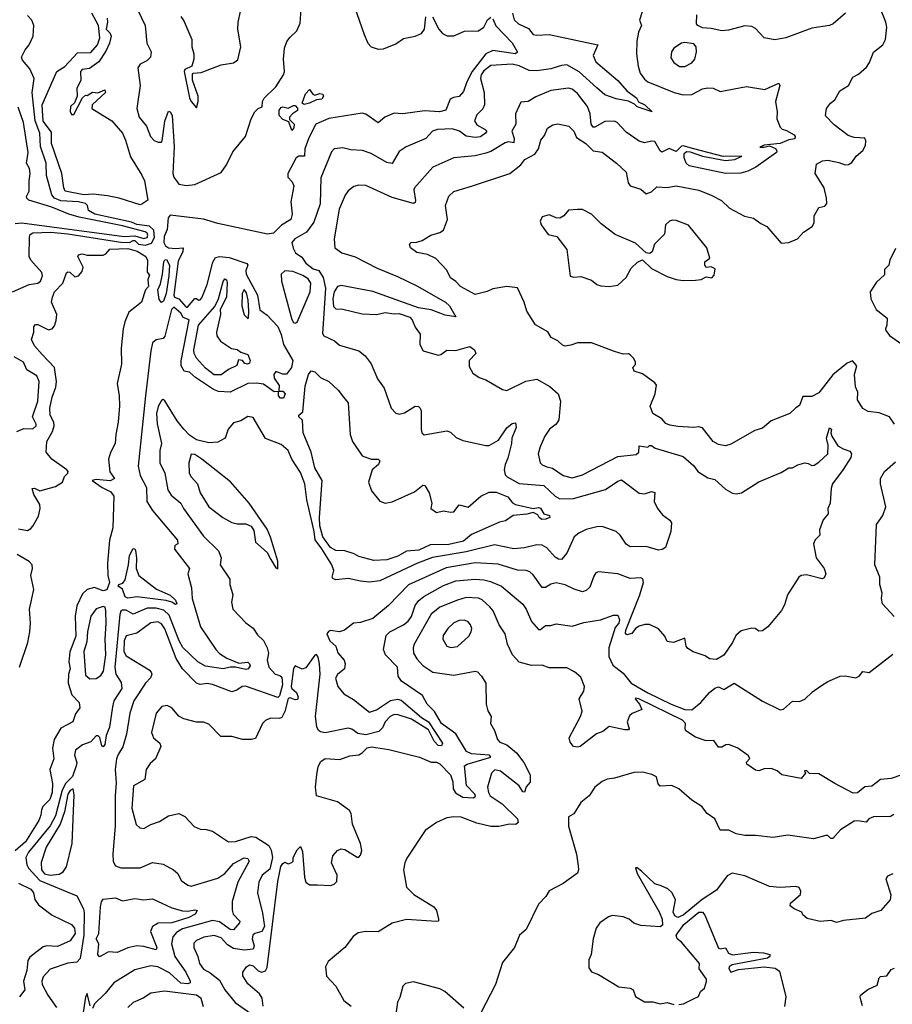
# Model space of a CAD drawing. Extents: x 1245432 to 1420865, y 606325 to 671314.
# Tile 343 of 382: x 1400801 to 1405752, y 620813 to 626398. Entities that reach past the tile are written whole.
import ezdxf

# ---------------------------------------------------------------- set-up
doc = ezdxf.new("R2010")
doc.units = 0

msp = doc.modelspace()

# ---------------------------------------------------------------- linework, layer by layer
at = {"layer": '0CON20XD'}
for points in [[(1402673.3, 626555), (1402755.5, 626315), (1402776.9, 626265), (1402796, 626245), (1402835, 626230.4), (1402865, 626233.8), (1402935, 626260.9), (1402978.2, 626291.8), (1403044.6, 626305.4), (1403080.2, 626319.8), (1403097.1, 626345), (1403105.3, 626415)], [(1401471.4, 626451.4), (1401512.8, 626365), (1401522.3, 626265), (1401546.9, 626215), (1401543.3, 626185), (1401522, 626165), (1401485, 626145.6), (1401472.5, 626125), (1401484.4, 626025), (1401465.8, 625895), (1401480, 625845), (1401521.1, 625795), (1401544.3, 625735), (1401565, 625712.9), (1401587.1, 625702.9), (1401605, 625704), (1401609.4, 625710.6), (1401625, 625822.5), (1401645, 625880), (1401655.9, 625875.9), (1401665.8, 625855), (1401676.9, 625676.9), (1401670.5, 625525), (1401675.8, 625505), (1401705, 625466), (1401747.3, 625457.3), (1401795, 625463.1), (1401945, 625530.6), (1401975.4, 625575), (1402010.7, 625649.3), (1402081.7, 625735), (1402114.8, 625835), (1402135, 625875.6), (1402155, 625894.2), (1402176.6, 625903.4), (1402179.2, 625935), (1402187.5, 625952.5), (1402255, 626017.5), (1402298.2, 626085), (1402303.1, 626105), (1402298.2, 626175), (1402302.7, 626237.3), (1402317.1, 626275), (1402335, 626300), (1402374.5, 626335.5), (1402392.4, 626377.6), (1402399.6, 626485)], [(1404345.4, 626485), (1404316.7, 626395), (1404329.2, 626365), (1404312.2, 626327.8), (1404303.3, 626276.7), (1404301.2, 626205), (1404309.1, 626135), (1404321.2, 626095), (1404345, 626060), (1404365, 626046.6), (1404515, 625985.3), (1404565, 625971.9), (1404615, 625974.7), (1404675, 626005.4), (1404705, 626012.5), (1404735, 626009.4), (1404775, 625990.6), (1404925, 626020), (1405028.3, 626001.7), (1405107.7, 626037.7), (1405113.3, 626025), (1405089.1, 625935), (1405098.5, 625875), (1405096.5, 625835), (1405115, 625788), (1405127.4, 625777.4), (1405150.6, 625770.6), (1405195, 625744.2), (1405201.1, 625735), (1405198.2, 625721.8), (1405165, 625715.8), (1405115, 625695.5), (1405025, 625686.9), (1405000, 625675), (1405025, 625674.5), (1405055, 625683.3), (1405088.5, 625668.5), (1405097.1, 625655), (1405093.8, 625645), (1404978.2, 625561.8), (1404931.5, 625538.5), (1404891.7, 625528.3), (1404804.7, 625525.3), (1404599.8, 625569.8), (1404581.8, 625585), (1404570.3, 625615), (1404570.6, 625639.4), (1404585, 625650.9), (1404605, 625649.1), (1404675, 625623.2), (1404805, 625599.6), (1404858.8, 625605), (1404897.5, 625625), (1404792.7, 625622.7), (1404626.3, 625666.4), (1404565, 625683.5), (1404555, 625681.1), (1404525, 625651.1), (1404485, 625667.3), (1404445, 625647.5), (1404435, 625654.4), (1404405, 625706.5), (1404385, 625708.5), (1404345, 625699.3), (1404315, 625710), (1404241.1, 625761.1), (1404191.1, 625815), (1404175, 625823.2), (1404120.1, 625819.9), (1404065, 625788.9), (1404055, 625788.9), (1404042.5, 625805), (1404037.9, 625865), (1404022.5, 625905), (1403965, 625980), (1403935, 626003.6), (1403915, 626008.9), (1403815, 625997.1), (1403729.6, 625960.4), (1403686.7, 625935), (1403645, 625930.8), (1403614.6, 625865), (1403616.8, 625805), (1403593.8, 625765), (1403606.4, 625725), (1403605, 625700), (1403575, 625704.7), (1403555, 625699.8), (1403475, 625649.6), (1403445, 625641.2), (1403385, 625625.3), (1403265, 625615.5), (1403145, 625561.8), (1403040.8, 625445), (1403037.5, 625432.5), (1403047.6, 625372.4), (1403045, 625361.1), (1403035.3, 625354.7), (1402915, 625389.1), (1402765, 625457.8), (1402725, 625459.4), (1402697.6, 625452.4), (1402665, 625427.1), (1402647.9, 625402.1), (1402613.7, 625323.7), (1402584.6, 625155.4), (1402589.4, 625105), (1402628.9, 625075), (1402705, 625053.8), (1402829, 624989), (1402945, 624942.2), (1403055, 624887.8), (1403217.8, 624795), (1403238.8, 624775), (1403275, 624713.3), (1403215, 624722.8), (1403135, 624752.9), (1403064.1, 624764.1), (1402805, 624857.3), (1402625, 624890.3), (1402605, 624884.8), (1402585.4, 624855), (1402578.2, 624815), (1402581.7, 624771.7), (1402595, 624758.5), (1402635, 624756.1), (1402745, 624729.1), (1402825, 624726.7), (1402875, 624736.7), (1402925, 624728.9), (1402955, 624732.2), (1403015, 624711.2), (1403028.8, 624695), (1403045, 624653.3), (1403073.8, 624615), (1403070.8, 624555), (1403090, 624520), (1403175, 624494.3), (1403191.3, 624498.7), (1403225, 624522.9), (1403275, 624521.4), (1403355, 624543.5), (1403381.8, 624525), (1403388.2, 624505), (1403350.8, 624465), (1403351.2, 624431.2), (1403372.2, 624392.2), (1403407.9, 624367.9), (1403445, 624355.5), (1403540.6, 624300.6), (1403565, 624294.3), (1403672.6, 624347.4), (1403735, 624359.6), (1403808.4, 624318.4), (1403855.6, 624275), (1403869.5, 624235), (1403860.8, 624129.2), (1403845.5, 624104.5), (1403807.1, 624075), (1403780, 624035), (1403754.1, 623975.9), (1403743.5, 623935), (1403753.5, 623885), (1403765, 623873.1), (1403791.9, 623861.9), (1403823.3, 623853.3), (1403885, 623812.7), (1403935, 623800), (1403995, 623817.1), (1404195, 623919.7), (1404297.7, 623932.3), (1404314.6, 623945), (1404315, 623980), (1404365, 623972.5), (1404375, 623982.5), (1404385, 623983.3), (1404407.3, 623967.3), (1404565, 623920.6), (1404625, 623866.9), (1404648.9, 623835), (1404705, 623799.6), (1404745, 623790.8), (1404805, 623735.6), (1404845, 623712.2), (1404865, 623709.2), (1404896.7, 623715), (1404995, 623777.5), (1405120.3, 623829.7), (1405165, 623856.2), (1405185, 623856.7), (1405216.1, 623873.9), (1405255, 623883.8), (1405275, 623881.2), (1405295, 623870), (1405308.3, 623871.7), (1405335, 623888.8), (1405385, 623936.2), (1405388.6, 623985), (1405379.2, 624025), (1405395, 624083.8), (1405406.2, 624075), (1405402, 624055), (1405408.5, 624035), (1405441.7, 623981.7), (1405473.1, 623963.1), (1405510.8, 623950.8), (1405520.4, 623935), (1405515.9, 623914.1), (1405473.7, 623846.4), (1405412.5, 623765), (1405405, 623740), (1405398.8, 623655), (1405385.7, 623625), (1405388.2, 623595), (1405359.7, 623560.3), (1405339.4, 623505), (1405340.8, 623475), (1405313.1, 623446.9), (1405305.4, 623425), (1405319.2, 623345), (1405364.3, 623285), (1405373.8, 623255), (1405365, 623232.5), (1405353.6, 623226.4), (1405265, 623250), (1405235, 623245.6), (1405220.8, 623235), (1405157.5, 623135), (1405140.6, 623079.4), (1405123.7, 623046.3), (1405085, 623000.8), (1405045, 622954.4), (1405015, 622931.9), (1404995, 622930), (1404973.9, 622943.9), (1404955, 622946.2), (1404895, 622931.2), (1404864.5, 622905.5), (1404845.5, 622865), (1404795, 622793.6), (1404755, 622769.1), (1404715, 622772.5), (1404689.2, 622789.2), (1404622.3, 622812.3), (1404590.9, 622830.9), (1404582.2, 622845), (1404575, 622890), (1404510, 622865), (1404475, 622871.2), (1404460.5, 622900.5), (1404425, 622943.3), (1404375, 622966.7), (1404348, 622968), (1404315, 622957.5), (1404295, 622944.2), (1404274.6, 622915.4), (1404245, 622908.9), (1404238.2, 622918.2), (1404239.4, 622935), (1404319, 623135), (1404340, 623205), (1404337.2, 623227.3), (1404325, 623231.8), (1404265, 623227.7), (1404195, 623254.5), (1404085, 623265.6), (1404070.4, 623259.6), (1404058.9, 623241.1)], [(1403928, 624552), (1403895, 624545.7), (1403881.1, 624551.1), (1403855, 624576), (1403816.2, 624595), (1403797.6, 624627.6), (1403727.5, 624667.5), (1403677.5, 624745), (1403664, 624795), (1403625, 624876.7), (1403565, 624883.8), (1403485, 624870.8), (1403453.4, 624856.6), (1403385, 624840), (1403301.2, 624885), (1403275, 624914), (1403244.4, 624934.4), (1403225, 624976.7), (1403163, 625043), (1403115, 625065.7), (1403055, 625076.7), (1403017.5, 625105), (1403012.5, 625125), (1403022.5, 625135), (1403055, 625136.2), (1403085, 625146.2), (1403133.3, 625175), (1403185, 625191.4), (1403205, 625204), (1403227.5, 625265), (1403216.5, 625345), (1403235, 625397.5), (1403265, 625423.3), (1403370, 625455), (1403582, 625525), (1403644.7, 625575.3), (1403667.1, 625605), (1403724.6, 625635.4), (1403744.5, 625665.5), (1403758.6, 625715), (1403778.9, 625741.1), (1403795, 625783.8), (1403825, 625802.5), (1403855, 625808.1), (1403916.2, 625795), (1403944.3, 625765), (1403960.6, 625730.6), (1404012.2, 625695), (1404055, 625653.5), (1404106.4, 625646.4), (1404187.5, 625585), (1404242.8, 625532.8), (1404253.6, 625473.6), (1404264.4, 625455), (1404325, 625437.8), (1404355, 625409.6), (1404385, 625421.3), (1404415, 625449.5), (1404475, 625446.7), (1404525, 625456.5), (1404655, 625430.9), (1404725, 625402.1), (1404781.9, 625371.9), (1404828.7, 625328.7), (1404913.9, 625283.9), (1404965, 625272.5), (1405005, 625241.5), (1405040, 625225), (1405121.3, 625131.3), (1405165, 625134.8), (1405213.5, 625155), (1405247.6, 625192.4), (1405297.5, 625225), (1405308, 625245), (1405308.6, 625285), (1405335, 625332.5), (1405369.5, 625340.5), (1405380, 625355), (1405379.2, 625385), (1405364.7, 625445), (1405314.5, 625525), (1405321.4, 625578.6), (1405355, 625596.9), (1405385, 625602.1), (1405448.4, 625588.4), (1405484, 625574), (1405503.5, 625576.5), (1405522.7, 625587.3), (1405546.2, 625625), (1405584.3, 625655.7), (1405599.1, 625685), (1405601.9, 625711.9), (1405595.4, 625725.4), (1405535, 625730), (1405501.1, 625741.1), (1405421.5, 625801.5), (1405372.3, 625852.3), (1405378.8, 625895), (1405401.2, 625925), (1405425, 625943.8), (1405454, 625995), (1405502.5, 626025), (1405527.3, 626072.7), (1405560, 626090), (1405605, 626128.8), (1405621.9, 626155), (1405645, 626214), (1405698, 626255), (1405712.5, 626285), (1405720, 626355), (1405714.7, 626385), (1405680, 626470)], [(1400951.2, 625585), (1400919.1, 625679.1), (1400916, 625755), (1400889.4, 625825), (1400872.6, 625985), (1400883.6, 626065), (1400859.8, 626119.8), (1400818.1, 626168.1), (1400811.3, 626185), (1400832.4, 626227.6), (1400855.8, 626255), (1400878, 626305), (1400880.8, 626365), (1400870.8, 626395), (1400845, 626422.9)], [(1401485, 625348.8), (1401365, 625385.8), (1401299.1, 625399.1), (1401218.9, 625408.9), (1401165, 625404.8), (1401060, 625425), (1401051.6, 625445), (1401040.8, 625525), (1400981.4, 625695), (1400981.1, 625761.1), (1400935, 625822.5), (1400929.2, 625915), (1401012, 626105), (1401057.7, 626132.3), (1401130, 626210), (1401205, 626212.2), (1401242.9, 626255), (1401255.8, 626295), (1401248.3, 626365), (1401210.3, 626435)], [(1401296.7, 626406.7), (1401300, 626385), (1401292, 626345), (1401313.3, 626323.3), (1401319.6, 626305), (1401310.9, 626265), (1401290.6, 626219.4), (1401250.7, 626159.3), (1401197.7, 626122.3), (1401155, 626115.9), (1401146.5, 626105), (1401147.4, 626052.6), (1401125, 626010), (1401128, 625965), (1401112.7, 625927.3), (1401090, 625905), (1401087, 625877), (1401095, 625860), (1401109.3, 625860.7), (1401157.5, 625955), (1401175, 625970), (1401185, 625967.5), (1401215, 625987.5), (1401245, 625982.5), (1401285, 626000), (1401288.8, 625985), (1401213.3, 625915), (1401210, 625895), (1401324, 625825), (1401384.3, 625755), (1401402.2, 625715), (1401430.1, 625620.1), (1401495, 625517.1), (1401508.5, 625485), (1401528.9, 625375), (1401495, 625351.2), (1401485, 625348.8)], [(1403597.1, 626435), (1403607, 626397), (1403631.1, 626375), (1403688.6, 626348.6), (1403715, 626314.5), (1403735, 626310), (1403805, 626313.7), (1404081.2, 626255), (1404053.8, 626195), (1404070.1, 626160.1), (1404195, 626054), (1404245.5, 625995.5), (1404300, 625955), (1404312.1, 625932.1), (1404348, 625915), (1404390, 625875), (1404305, 625904.5), (1404289.4, 625919.4), (1404255.9, 625935.9), (1404185, 625948.5), (1404121.4, 625971.4), (1404075, 626011.1), (1403975, 626102.8), (1403905, 626142.1), (1403875, 626139.2), (1403815, 626119.6), (1403735, 626108.5), (1403690.9, 626110.9), (1403635, 626136.2), (1403595, 626146.7), (1403475, 626139.2), (1403435, 626108.6), (1403418.7, 626085), (1403416, 626065), (1403436.7, 625985), (1403438.3, 625915), (1403428.3, 625891.7), (1403395, 625858.1), (1403382.4, 625825), (1403395, 625802.2), (1403442.6, 625775), (1403450.8, 625765), (1403444.1, 625755), (1403415, 625734.3), (1403385, 625729.6), (1403335, 625737.1), (1403297.3, 625765), (1403255, 625779.8), (1403171.2, 625775), (1403143.1, 625765), (1403105, 625724.6), (1402993.3, 625676.7), (1402955, 625650.6), (1402915, 625582.5), (1402885, 625588.1), (1402795, 625638.5), (1402745.4, 625655.4), (1402680.6, 625660.6), (1402635, 625672.2), (1402585, 625666.2), (1402571.1, 625648.9), (1402509.6, 625500.4), (1402506.1, 625353.9), (1402470.9, 625249.1), (1402427.6, 625192.4), (1402362.5, 625155), (1402345.8, 625135), (1402352.7, 625102.7), (1402366.7, 625075), (1402401.7, 625051.7), (1402425, 625016.7), (1402465.8, 624985.8), (1402498, 624975), (1402523.3, 624935), (1402536, 624876), (1402518.7, 624618.7), (1402527.1, 624605), (1402587.3, 624577.3), (1402615, 624552.2), (1402725, 624520.6), (1402762, 624492), (1402795.6, 624445.6), (1402830.7, 624360.7), (1402868.2, 624308.2), (1402908.6, 624195), (1402935, 624166), (1402955, 624161.4), (1402985, 624168.9), (1403045, 624205.5), (1403063.2, 624203.2), (1403074, 624195), (1403078.6, 624178.6), (1403078.1, 624075), (1403083.1, 624055), (1403095, 624043.1), (1403225, 624066.9), (1403245, 624058), (1403278, 624028), (1403315, 624011.5), (1403445, 623982.2), (1403465, 623983.1), (1403517.8, 624012.2), (1403565, 624082.2), (1403595, 624107.5), (1403615, 624112), (1403617.9, 624085), (1403594.2, 624025), (1403592.2, 623995), (1403569.8, 623910.2), (1403554.6, 623875), (1403549.6, 623845), (1403555, 623816), (1403566.5, 623805), (1403635, 623767.8), (1403775, 623755.3), (1403838.8, 623695), (1403865, 623680.8), (1403942.6, 623682.6), (1404125, 623734.1), (1404195, 623780.9), (1404215, 623788.1), (1404315, 623712.5), (1404345, 623709.2), (1404385, 623721.4), (1404405, 623716), (1404400.8, 623665), (1404420, 623625), (1404448.7, 623588.7), (1404490, 623560), (1404499.1, 623545), (1404494.7, 623494.7), (1404465.3, 623405), (1404446.9, 623393.1), (1404425, 623389.8), (1404355, 623409.7), (1404265, 623408.2), (1404242.2, 623422.2), (1404208.5, 623475), (1404184.2, 623495), (1404105, 623522.5), (1404075, 623522.2), (1404015, 623505.5), (1403972.5, 623485), (1403946, 623464), (1403905, 623371.9), (1403875, 623336.7), (1403857.8, 623337.8), (1403839.4, 623349.4), (1403792, 623402), (1403765, 623417.9), (1403735, 623419.3), (1403665, 623402.2), (1403605, 623396.9), (1403495, 623419.2), (1403335, 623379.1), (1403142.8, 623347.2), (1403057.5, 623315), (1402845, 623215.3), (1402785, 623207.1), (1402735, 623213.3), (1402665, 623227.5), (1402595, 623221.1), (1402577.7, 623227.7), (1402574.6, 623235), (1402583.8, 623273.8), (1402571.5, 623305), (1402515, 623397.3), (1402477, 623447), (1402471.7, 623495), (1402430.5, 623675), (1402419.5, 623765), (1402395, 623830), (1402345.3, 623905.3), (1402324.5, 623955), (1402285, 623988.2), (1402195, 624022), (1402125, 624142), (1402095, 624147.1), (1402055, 624122.5), (1402015, 624111.2), (1401983.3, 624075), (1401966.7, 624025), (1401925, 624001.2), (1401875, 623998.8), (1401805, 624015.6), (1401765, 624042.2), (1401733.3, 624075), (1401695, 624123.6), (1401625, 624235.8), (1401615, 624244), (1401605, 624238.8), (1401586.2, 624203.8), (1401577.9, 624165), (1401580.4, 624105), (1401605.5, 623995), (1401597.3, 623955), (1401597.1, 623885), (1401625.2, 623825.2), (1401642.2, 623732.2), (1401660.5, 623700.5), (1401715.7, 623655.7), (1401730.4, 623625), (1401845, 623468.6), (1401929.2, 623385), (1401944, 623345), (1401938.1, 623305), (1401994.3, 623225), (1401994.4, 623195), (1402010.8, 623135), (1402002.5, 623095), (1402011.1, 623055), (1402085, 622977.5), (1402125, 622946.2), (1402149.7, 622909.7), (1402185, 622876.2), (1402205.7, 622835), (1402212.5, 622805), (1402205.8, 622764.2), (1402214.5, 622725), (1402251.3, 622685), (1402278, 622678), (1402288.1, 622668.1), (1402293.1, 622625), (1402275, 622563.5), (1402265, 622554), (1402083.3, 622616.7), (1402063.5, 622616.5), (1402033.8, 622595), (1402005, 622585.6), (1401895, 622627.5), (1401865, 622631.9), (1401825, 622627.3), (1401805.3, 622635.3), (1401725.2, 622715.2), (1401689, 622775), (1401625, 622942.5), (1401605, 622970.6), (1401585, 622982.6), (1401545, 622976.6), (1401465, 622917.8), (1401405, 622903.5), (1401393.6, 622875), (1401393, 622815), (1401405, 622790), (1401535, 622710), (1401547.8, 622697.8), (1401551.2, 622685), (1401543.1, 622665), (1401514.6, 622635), (1401448.6, 622535), (1401425.7, 622464.3), (1401406.9, 622345), (1401387.1, 622272.9), (1401359.4, 622230.6), (1401351.1, 622205), (1401342.4, 622145), (1401348.6, 622068.6), (1401342.1, 621995), (1401343.3, 621825), (1401330, 621665), (1401332.6, 621622.6), (1401345, 621598.5), (1401375, 621586.8), (1401485, 621587.9), (1401555, 621618.1), (1401615, 621608), (1401673.8, 621575), (1401698.9, 621555), (1401717.1, 621515), (1401755, 621489.4), (1401775, 621482.9), (1401925, 621528.6), (1401965, 621555.3), (1402015, 621611.6), (1402075, 621642.9), (1402095, 621640.9), (1402103.6, 621625), (1402039.8, 621505), (1402006.2, 621396.2), (1402006.7, 621346.7), (1402013.1, 621325), (1402050, 621285), (1402048.5, 621275), (1402015, 621235.5), (1401995, 621237.1), (1401935, 621281.6), (1401895, 621289.1), (1401725, 621241.5), (1401690.2, 621219.8), (1401669.3, 621195), (1401662.5, 621155), (1401681.8, 621085), (1401743.8, 620995), (1401768.8, 620945), (1401768.1, 620935), (1401755, 620929.8), (1401715, 620933.1), (1401651.8, 620991.9), (1401585, 621026.3), (1401545, 621030.7), (1401455, 621008.5), (1401335, 620934.5), (1401286.5, 620875), (1401225.5, 620815), (1401215, 620790)], [(1403485, 626404), (1403502.7, 626362.7), (1403595, 626267.3), (1403626, 626214), (1403614.7, 626205.3), (1403485, 626223.4), (1403445, 626205.2), (1403367.4, 626105), (1403337.7, 626045), (1403319.8, 625990.2), (1403295, 625962.5), (1403262.8, 625957.2), (1403243.4, 625946.6), (1403218, 625885), (1403183.6, 625876.4), (1403097.9, 625882.1), (1402975, 625864.7), (1402925, 625868.9), (1402872.9, 625845), (1402835, 625812.9), (1402765, 625862.4), (1402745, 625868.6), (1402555, 625838.1), (1402482.1, 625805), (1402442.5, 625727.5), (1402419.4, 625665), (1402416.4, 625625), (1402385, 625624.4), (1402369.2, 625615), (1402321.9, 625525), (1402321.9, 625505), (1402347.7, 625477.7), (1402355.8, 625455), (1402340, 625365), (1402347.6, 625295), (1402338.8, 625265), (1402286.6, 625233.4), (1402241.8, 625188.2), (1402207.9, 625182.1), (1401925, 625242.3), (1401845, 625266.7), (1401655, 625289.8), (1401642.8, 625275), (1401637.2, 625207.2), (1401621.6, 625168.4), (1401618.6, 625135), (1401627.8, 625115), (1401645, 625104.3), (1401685, 625099.6), (1401728.8, 625105), (1401726.1, 625083.9), (1401700.7, 625029.3), (1401675.8, 624835), (1401680, 624825), (1401704.7, 624814.7), (1401745, 624768), (1401753.3, 624766.7), (1401795, 624817.5), (1401805, 624817.5), (1401815, 624806.7), (1401825, 624808.8), (1401835, 624820.8), (1401865, 624895.8), (1401897.3, 625022.7), (1401911.7, 625048.3), (1401935.6, 625054.4), (1401989.2, 625049.2), (1402090.4, 625015), (1402095.4, 625005), (1402084.6, 624975), (1402086.2, 624955), (1402150, 624835), (1402163, 624753), (1402205, 624722.5), (1402265, 624657.5), (1402285, 624612.5), (1402297.5, 624555), (1402350.8, 624465), (1402343.8, 624425), (1402315, 624387.5), (1402295, 624387.5), (1402255, 624402.5), (1402242.5, 624385), (1402244.4, 624365), (1402273.4, 624323.4), (1402271.7, 624291.7), (1402295, 624290.9), (1402307.8, 624275)], [(1401716.4, 626416.4), (1401732.7, 626392.7), (1401777.5, 626285), (1401777.5, 626245), (1401790, 626205), (1401790, 626175), (1401777.5, 626135), (1401737.5, 626115), (1401734.2, 626105), (1401765.6, 625955.6), (1401775, 625933.8), (1401805, 625897.5), (1401814.3, 625935), (1401813.1, 625965), (1401781.9, 626055), (1401780.9, 626089.1), (1401785.7, 626094.3), (1401831.3, 626098.7), (1401945, 626141.6), (1402015, 626153.1), (1402039.5, 626170.5), (1402055.3, 626244.7), (1402039.1, 626345), (1402040.4, 626385), (1402053.5, 626445)], [(1403143.4, 626415), (1403179.1, 626345), (1403199.6, 626319.6), (1403227, 626307), (1403265, 626306), (1403325, 626333.1), (1403405, 626334.3), (1403433.5, 626355), (1403455, 626396.9), (1403475, 626412.9)], [(1405485.8, 626435), (1405415.7, 626375), (1405395, 626366.2), (1405295, 626350.8), (1405147.5, 626295), (1405084.4, 626284.4), (1405025, 626295.8), (1404975, 626347.5), (1404955, 626360), (1404915, 626364.3), (1404822, 626338), (1404785.4, 626334.6), (1404725, 626348.5), (1404675, 626351.5), (1404647.5, 626365), (1404640.8, 626375), (1404642.2, 626425)], [(1404575, 626131.8), (1404615, 626153.1), (1404630.6, 626175), (1404640.8, 626215), (1404638.8, 626245), (1404625, 626260.8), (1404575, 626268.9), (1404555, 626265.6), (1404513, 626237), (1404499.2, 626215), (1404495, 626182.5), (1404511.4, 626155), (1404545, 626132.5), (1404575, 626131.8)], [(1402415, 625916.9), (1402404.4, 625925), (1402422.5, 625977.5), (1402445, 626002.5), (1402464.2, 625975), (1402475, 625969.2), (1402505, 625979.4), (1402521.2, 625975), (1402524.2, 625965), (1402515, 625948), (1402485, 625944.2), (1402445, 625924.3), (1402415, 625916.9)], [(1400775, 625242.4), (1400814.1, 625245.9), (1401395, 625168.3), (1401455, 625172.8), (1401505, 625157.3), (1401525, 625163.3), (1401529, 625175), (1401525, 625187.6), (1401512.5, 625195), (1401385, 625228), (1401138.2, 625278.2), (1401079.6, 625295), (1400984.3, 625335), (1400852.7, 625375), (1400841.2, 625385), (1400840, 625395), (1400855.4, 625425), (1400854.7, 625485), (1400861.7, 625525), (1400856.7, 625553.3), (1400840.9, 625585), (1400850, 625645), (1400823.5, 625815), (1400792.4, 625902.4)], [(1402345, 625770), (1402328.3, 625818.3), (1402295, 625831.8), (1402274.1, 625855), (1402272.5, 625885), (1402285, 625899.4), (1402295, 625903.1), (1402325, 625896), (1402355, 625911.4), (1402365, 625910.8), (1402376.8, 625896.8), (1402377, 625883), (1402348.8, 625865), (1402331.2, 625845), (1402331.7, 625831.7), (1402358.8, 625805), (1402356.7, 625785), (1402345, 625770)], [(1400760, 624855), (1400855, 624896.7), (1400905, 624904), (1400919.2, 624915), (1400930.4, 624945), (1400927.1, 624965), (1400864.6, 625035), (1400854.6, 625055), (1400856.6, 625165), (1400860.8, 625179.2), (1400875, 625188.8), (1400977.8, 625192.2), (1401075, 625183.3), (1401375, 625135.6), (1401425, 625134.2), (1401445, 625146), (1401454.4, 625145), (1401475, 625125.8), (1401515, 625118.8), (1401548.7, 625131.3), (1401566.5, 625163.5), (1401562.8, 625205), (1401537.2, 625227.2), (1401465, 625236.2), (1401435, 625248.9), (1401228.5, 625295), (1401191.8, 625315), (1401186, 625345), (1401175.4, 625355.4), (1401135, 625364.4), (1401035, 625371.1), (1400998.3, 625385), (1400984.3, 625405), (1400952.8, 625515), (1400951.2, 625585)], [(1404145, 624884.2), (1404195, 624892.5), (1404242, 624935), (1404270.5, 624989.5), (1404306.4, 625023.6), (1404335, 625036.7), (1404385, 624986.2), (1404475, 624940.8), (1404525, 624924), (1404565, 624918), (1404635, 624920), (1404666.4, 624923.6), (1404695, 624940), (1404727, 624933), (1404741.7, 624948.3), (1404746.7, 624985), (1404725, 624996.7), (1404695, 624992.5), (1404687.5, 625005), (1404687.5, 625025), (1404716.7, 625045), (1404699.2, 625105), (1404595, 625232.5), (1404525, 625259.6), (1404505, 625261.5), (1404488, 625255), (1404465.7, 625235), (1404459.1, 625180.9), (1404402.5, 625125), (1404389.1, 625080.9), (1404375, 625072.5), (1404355.8, 625075.8), (1404295, 625130), (1404179.3, 625179.3), (1404100.9, 625240.9), (1404045, 625296), (1403995, 625321.2), (1403965, 625322), (1403915, 625317.5), (1403888.8, 625285), (1403865, 625272.5), (1403844.2, 625274.2), (1403805, 625292), (1403765, 625280), (1403753.3, 625255), (1403760, 625235), (1403799.5, 625179.5), (1403847.7, 625167.7), (1403904.5, 625094.5), (1403925, 624943.8), (1403945, 624938), (1403985, 624941.2), (1404045, 624921.2), (1404076.4, 624896.4), (1404098.3, 624888.3), (1404145, 624884.2)], [(1400795, 623509.6), (1400845, 623501.1), (1400865, 623511.3), (1400875.8, 623525), (1400907.3, 623582.7), (1400917.3, 623625), (1400915, 623648), (1400882.5, 623705), (1400871.7, 623738.3), (1400885, 623740), (1400915, 623726.2), (1401005, 623750.8), (1401043.3, 623775), (1401055, 623807.5), (1401073.6, 623826.4), (1401076.7, 623835), (1401068.8, 623845), (1400983.8, 623905), (1400951.4, 623945), (1400955.3, 624005), (1400987.1, 624062.9), (1400997.6, 624095), (1400994.8, 624114.8), (1400974.4, 624154.4), (1400972.9, 624195), (1400985, 624256.7), (1401006.9, 624313.1), (1401010.5, 624345), (1400999.4, 624425), (1400928.7, 624498.7), (1400885, 624548.9), (1400867.8, 624585), (1400880.8, 624625), (1400881.3, 624658.7), (1400891.1, 624668.9), (1400905, 624668.9), (1400965, 624639.2), (1400985, 624644.6), (1400998.7, 624661.3), (1401009, 624691), (1401011.3, 624725), (1400982.6, 624795), (1400986.8, 624825), (1400999.6, 624855), (1401046.9, 624903.1), (1401067.1, 624962.9), (1401075, 624968.8), (1401085, 624966.2), (1401115, 624940), (1401135, 624945.6), (1401155, 624970), (1401161.5, 624995), (1401131.9, 625055), (1401134.7, 625065.3), (1401155, 625070.4), (1401185, 625063.2), (1401275, 625062.9), (1401290.8, 625069.2), (1401313, 625097), (1401415, 625099.9), (1401468.5, 625085), (1401516.5, 625055), (1401525.7, 625035), (1401525.3, 624965.3), (1401538.6, 624948.6), (1401527.5, 624925), (1401532.6, 624885), (1401514.8, 624865), (1401492.8, 624795), (1401455, 624765.9), (1401421.3, 624738.7), (1401397.8, 624685), (1401388, 624645), (1401377.1, 624535), (1401379.4, 624445), (1401354.1, 624335), (1401366.2, 624265), (1401368.2, 624208.2), (1401360.5, 624115), (1401345.9, 624045), (1401343.1, 623995), (1401316.8, 623943.2), (1401305.2, 623905), (1401313, 623833), (1401340, 623795), (1401315, 623782.5), (1401235, 623790), (1401212.5, 623785), (1401269.5, 623745), (1401319.2, 623719.2), (1401334.5, 623695), (1401329.5, 623515), (1401311.3, 623445), (1401300.4, 623315), (1401302, 623245), (1401311.5, 623205), (1401295.6, 623164.4), (1401275, 623158.7), (1401225, 623177.2), (1401185, 623165.4), (1401158.6, 623141.4), (1401125, 623072.9), (1401116.2, 623015), (1401119, 622901), (1401085, 622812), (1401079.8, 622755), (1401087.1, 622715), (1401078, 622685), (1401075.8, 622635), (1401097.7, 622567.7), (1401139.4, 622525), (1401142.5, 622495), (1401118.7, 622461.3), (1401102.9, 622415), (1401035, 622380), (1400996.2, 622315), (1400987.1, 622265), (1400994.7, 622205), (1400972.5, 622145), (1400988.3, 622065), (1400985.5, 622015), (1400972.4, 621975), (1400932.6, 621935), (1400924.8, 621915.2), (1400921.2, 621885), (1400909.1, 621855), (1400835, 621734.3), (1400775, 621683.1)], [(1405769.3, 625100.7), (1405737.5, 625035), (1405732.5, 625005), (1405708.3, 624981.7), (1405708.3, 624951.7), (1405661.2, 624908.8), (1405626.2, 624855), (1405630, 624815), (1405660, 624755), (1405721.9, 624705), (1405721.4, 624665), (1405712.5, 624645), (1405715.7, 624635), (1405736.3, 624606.3), (1405805, 624557.5)], [(1401605, 624793.5), (1401591.7, 624811.7), (1401585.4, 624865), (1401600.1, 624899.9), (1401611.9, 624955), (1401618.3, 625025), (1401625, 625036.7), (1401635, 625037), (1401651.6, 625005), (1401647.2, 624945), (1401632.5, 624845), (1401617.9, 624802.1), (1401605, 624793.5)], [(1402365, 624676.7), (1402375, 624682.1), (1402449.3, 624855), (1402453.6, 624903.6), (1402438.1, 624928.1), (1402407.7, 624947.7), (1402350.4, 624970.4), (1402305, 624974.4), (1402284.7, 624955), (1402285.9, 624915), (1402345, 624697.7), (1402355, 624681.4), (1402365, 624676.7)], [(1401945, 624383.8), (1401905, 624384.6), (1401855, 624421.2), (1401805, 624478.6), (1401791.1, 624505), (1401788.6, 624525), (1401814.9, 624665), (1401908.3, 624771.7), (1401929.3, 624815), (1401955, 624914), (1401965, 624928.8), (1401975, 624923.3), (1401978.2, 624908.2), (1401975.3, 624825), (1401939.1, 624755), (1401940, 624725), (1401917.7, 624625), (1401919.2, 624605), (1401940.6, 624575), (1402003.6, 624533.6), (1402035, 624526.8), (1402055, 624512.5), (1402095, 624498.1), (1402108, 624465), (1402105, 624449.8), (1402094.3, 624444.3), (1402077.7, 624447.7), (1402065, 624465.5), (1402042, 624468), (1402033, 624437), (1401986.2, 624413.8), (1401945, 624383.8)], [(1402095, 624702.5), (1402100, 624705), (1402101.4, 624745), (1402097.7, 624807.7), (1402088.8, 624848.8), (1402075, 624867.5), (1402063.8, 624845), (1402061.2, 624775), (1402075, 624723.3), (1402095, 624702.5)], [(1402307.8, 624275), (1402297.9, 624252.1), (1402281.2, 624251.2), (1402269.2, 624265), (1402268.8, 624288.8), (1402245, 624288.1), (1402185, 624330), (1402145, 624337.1), (1402095, 624335.3), (1401995, 624285.9), (1401929.6, 624289.6), (1401900.5, 624300.5), (1401798.2, 624368.2), (1401765, 624398), (1401735, 624404.4), (1401718.2, 624435), (1401716.9, 624463.1), (1401763.3, 624695), (1401729.3, 624709.3), (1401715, 624732.9), (1401675, 624767.2), (1401663.4, 624755), (1401625, 624603.5), (1401615, 624589.5), (1401575, 624582.5), (1401555, 624564.5), (1401545, 624520), (1401515.3, 624264.7), (1401474, 623865), (1401485, 623813.1), (1401520.8, 623745), (1401523.5, 623665), (1401555, 623614.3), (1401697.3, 623445), (1401698.8, 623425), (1401681.2, 623415), (1401678.9, 623395), (1401764.2, 623285), (1401755.6, 623254.4), (1401776.9, 623175), (1401778.9, 623115), (1401826.2, 622955), (1401914.8, 622824.8), (1401935, 622802.7), (1401975.9, 622775.9), (1402045, 622747.7), (1402095, 622754.1), (1402105.8, 622745), (1402108, 622732), (1402096.7, 622715), (1402085, 622711.6), (1402025.5, 622725.5), (1401995, 622726.2), (1401955, 622716.1), (1401855, 622731.4), (1401811.6, 622755), (1401727.6, 622837.6), (1401706.3, 622875), (1401650.1, 623020.1), (1401618.4, 623048.4), (1401575, 623059.9), (1401525, 623060.3), (1401445, 623026.6), (1401405, 623048.8), (1401385, 623049.2), (1401375, 623042.3), (1401369.7, 623025), (1401341.5, 622725), (1401346.4, 622686.4), (1401377.9, 622637.9), (1401381.2, 622605), (1401334.8, 622535.2), (1401328.8, 622501.2), (1401311.5, 622385), (1401292.5, 622337.5), (1401284.2, 622285.8), (1401275, 622272.5), (1401268.3, 622278.3), (1401255.5, 622325.5), (1401246.3, 622336.3), (1401235.6, 622335.6), (1401205, 622302.7), (1401158.6, 622285), (1401118.1, 622255), (1401113.1, 622226.9), (1401125.4, 622185), (1401122.5, 622165), (1401100.4, 622105), (1401063.4, 622066.6), (1401042, 622028), (1401005, 621882.1), (1400974.5, 621825.5), (1400851.2, 621675), (1400835.9, 621645), (1400841.4, 621605), (1400850.8, 621585), (1400915, 621516.1), (1401125, 621428.6), (1401164.1, 621354.1), (1401167.6, 621332.4), (1401165.4, 621205), (1401145, 621071.8), (1401125, 621052), (1401075, 621045.7), (1400975, 621012.9), (1400935, 620969.2), (1400927.3, 620945), (1400929.6, 620925), (1400961.9, 620865), (1401011, 620795)], [(1405764.4, 624104.4), (1405735, 624145.5), (1405677.5, 624167.5), (1405615, 624175.5), (1405585, 624192.5), (1405555, 624241.2), (1405555.8, 624285), (1405542.9, 624315), (1405537.1, 624385), (1405551.1, 624435), (1405525, 624462.5), (1405495, 624450), (1405415, 624384.5), (1405335, 624281.3), (1405295, 624260.7), (1405245, 624260.6), (1405225, 624210), (1405205, 624196), (1405171.2, 624165), (1405065, 624123.1), (1405015, 624080.8), (1404972.6, 624067.4), (1404835, 623991.1), (1404805, 623981.8), (1404765, 623988.2), (1404735.3, 624005.3), (1404675, 624082.9), (1404655, 624088.1), (1404625, 624084.4), (1404535, 624090.8), (1404488.8, 624098.8), (1404467.8, 624107.8), (1404445, 624134.2), (1404393.8, 624165), (1404378, 624205), (1404406.2, 624275), (1404413.8, 624325), (1404405, 624338.8), (1404335, 624390), (1404286.7, 624405), (1404280, 624425), (1404295, 624442.5), (1404295.7, 624455), (1404286, 624476), (1404265, 624497.1), (1404255, 624502.5), (1404225, 624501.4), (1404175, 624516), (1404045.9, 624565.9), (1403965, 624565.5), (1403928, 624552)], [(1400785, 624061.9), (1400825, 624078.5), (1400875, 624078.1), (1400894.2, 624095), (1400894.3, 624104.3), (1400873.5, 624145), (1400905.2, 624235.2), (1400912.5, 624345), (1400898.3, 624378.3), (1400842.7, 624412.7), (1400822.5, 624455), (1400770.6, 624485)], [(1402811.3, 623331.3), (1402725, 623353.8), (1402698.7, 623368.7), (1402645, 623384.5), (1402595, 623387.3), (1402564.6, 623405), (1402521, 623465), (1402505, 623526.7), (1402501.7, 623575), (1402516.8, 623785), (1402476.6, 623856.6), (1402455.2, 623945), (1402409.8, 624055), (1402406.6, 624126.6), (1402385.4, 624145), (1402384.8, 624155), (1402407.1, 624173), (1402420.6, 624319.4), (1402440.5, 624385), (1402455, 624406.2), (1402475, 624400.4), (1402508, 624368), (1402555.5, 624345.5), (1402607.5, 624297.5), (1402637.5, 624257.5), (1402664.6, 624224.6), (1402676.6, 624045), (1402689.2, 624005), (1402745, 623923.8), (1402795, 623904.6), (1402835, 623904.4), (1402845.3, 623895.3), (1402836.8, 623875), (1402800, 623845), (1402780, 623775), (1402797.5, 623725), (1402845, 623667.5), (1402875, 623655.5), (1402915, 623662.3), (1403040.8, 623719.2), (1403087.9, 623757.9), (1403100, 623755), (1403124.5, 623714.5), (1403139.2, 623655), (1403133.8, 623625), (1403165, 623602), (1403205, 623612.9), (1403245, 623604.2), (1403265, 623607.1), (1403295, 623646.2), (1403345, 623632.9), (1403418, 623695), (1403465, 623717.9), (1403505, 623718.1), (1403571.5, 623691.5), (1403597.9, 623657.9), (1403615, 623648.9), (1403715, 623625.6), (1403745, 623631.5), (1403755, 623626.8), (1403775.7, 623595), (1403807.5, 623585), (1403808.8, 623575), (1403785.6, 623564.4), (1403763.4, 623563.4), (1403747.9, 623575), (1403740.2, 623590.2), (1403715, 623603.3), (1403677.6, 623592.4), (1403600, 623585), (1403557.5, 623555), (1403522.7, 623547.3), (1403365, 623478.8), (1403319, 623441), (1403235, 623421.6), (1403130.6, 623419.4), (1403065, 623388.6), (1402995, 623383), (1402946.9, 623355), (1402885, 623334.1), (1402811.3, 623331.3)], [(1402265, 623283.8), (1402265, 623326.2), (1402225, 623463.3), (1402205, 623507.7), (1402103.5, 623655), (1401996.5, 623776.5), (1401835, 623904.5), (1401795, 623931.4), (1401775, 623934.2), (1401760, 623885), (1401762.7, 623825), (1401773.3, 623805), (1401810.8, 623765), (1401825.9, 623715), (1401875.3, 623635.3), (1401954.4, 623575), (1402005, 623546.7), (1402035, 623538), (1402085, 623538.2), (1402114.4, 623525), (1402129.8, 623499.8), (1402140, 623435), (1402205.5, 623375.5), (1402225.6, 623335.6), (1402255, 623288.8), (1402265, 623283.8)], [(1405762.7, 623012.7), (1405695.5, 623085), (1405690, 623115), (1405694.2, 623145.8), (1405681.4, 623195), (1405680, 623235), (1405652, 623305), (1405662.5, 623535), (1405698, 623585), (1405714, 623635), (1405685.6, 623765.6), (1405684.4, 623795), (1405706.7, 623835), (1405769.2, 623890.8)], [(1401685, 623080), (1401663.8, 623093.8), (1401632.9, 623102.9), (1401465, 623124), (1401415, 623116.3), (1401399.3, 623125), (1401385, 623168.5), (1401360.5, 623185), (1401363.1, 623195), (1401387.4, 623202.6), (1401399.5, 623220.5), (1401419.2, 623305), (1401425, 623358.8), (1401445, 623398.8), (1401455, 623397.5), (1401457.8, 623387.8), (1401464.5, 623345), (1401462.7, 623285), (1401476.9, 623245), (1401577.1, 623167.1), (1401655, 623134.7), (1401685.9, 623105), (1401692.9, 623085), (1401685, 623080)], [(1400799.7, 622725), (1400846.8, 622865), (1400859.4, 622925), (1400863.4, 622975), (1400856.6, 623055), (1400880.8, 623165), (1400864.9, 623245), (1400874.9, 623285), (1400872.9, 623305), (1400855.3, 623325.3), (1400787.3, 623365)], [(1404058.9, 623241.1), (1404035, 623180), (1404015, 623161.1), (1403995, 623153.5), (1403946.9, 623166.9), (1403895, 623193.2), (1403845, 623203.2), (1403815, 623196.7), (1403785, 623177.1), (1403765, 623177.1), (1403715, 623250), (1403695.9, 623265.9), (1403675, 623274.6), (1403625, 623275.3), (1403515, 623309.7), (1403385, 623317.5), (1403221.3, 623288.7), (1403007.5, 623192.5), (1402894.4, 623075), (1402805, 623000.9), (1402735, 622978.5), (1402695, 622974.4), (1402644.4, 622935.6), (1402615.8, 622925.8), (1402565, 622932.5), (1402552.5, 622927.5), (1402543.8, 622915), (1402561.5, 622875), (1402595.3, 622845.3), (1402606.2, 622806.2), (1402641.4, 622765), (1402648.6, 622745), (1402644, 622715), (1402605, 622683.8), (1402592.7, 622662.7), (1402606.2, 622615), (1402640, 622575), (1402695, 622541.4), (1402785, 622470.8), (1402825, 622482.6), (1402905, 622536.3), (1402945, 622544), (1402965, 622538.5), (1403080.2, 622440.2), (1403119.8, 622415), (1403199.6, 622295), (1403195, 622278.9), (1403175, 622281.5), (1403153.5, 622305), (1403120.4, 622370.4), (1403025, 622430.8), (1402948.1, 622455), (1402925, 622457), (1402903.2, 622445), (1402874.2, 622415), (1402858.9, 622381.1), (1402838.9, 622361.1), (1402765, 622340.7), (1402719.3, 622349.3), (1402685, 622373.4), (1402665, 622378.9), (1402535, 622353.6), (1402507.9, 622357.9), (1402496, 622366), (1402487, 622387), (1402480.3, 622445), (1402506.2, 622686.2), (1402502.5, 622745), (1402495, 622782.5), (1402485, 622796.7), (1402475, 622792.5), (1402425, 622722.5), (1402403.6, 622713.6), (1402365, 622732.5), (1402355, 622717.5), (1402341.8, 622615), (1402345, 622603.4), (1402371.1, 622581.1), (1402381.9, 622555), (1402377.1, 622542.8), (1402365, 622539.8), (1402335, 622550.9), (1402325, 622547.9), (1402305.4, 622474.6), (1402289.3, 622440.7), (1402275, 622433.8), (1402225, 622435.9), (1402195, 622423.6), (1402178.8, 622405), (1402139.6, 622320.4), (1402115.5, 622314.5), (1402064.5, 622315.5), (1402005, 622332.2), (1401942.5, 622332.5), (1401875, 622401.4), (1401845, 622412.9), (1401805, 622413.1), (1401732.8, 622432.8), (1401705, 622447.5), (1401663.8, 622495), (1401638.3, 622508.3), (1401608.3, 622501.7), (1401575.8, 622465), (1401548.6, 622355), (1401560.8, 622325), (1401596, 622295), (1401601.4, 622275), (1401572.2, 622205), (1401542, 622178), (1401518.6, 622145), (1401511.8, 622088.2), (1401447, 622053), (1401438, 621925), (1401462.1, 621832.1), (1401483.2, 621813.2), (1401505, 621809.4), (1401545, 621833.3), (1401595, 621850.5), (1401645, 621882.2), (1401705, 621894.4), (1401738.6, 621878.6), (1401791.5, 621821.5), (1401825, 621805.6), (1401860, 621805), (1401895, 621794.4), (1401985, 621734.6), (1402025, 621736), (1402115, 621764), (1402141.3, 621761.3), (1402215, 621712.9), (1402228.1, 621688.1), (1402235.7, 621645.7), (1402220.5, 621579.5), (1402176.7, 621545), (1402158.7, 621505), (1402150.8, 621445), (1402179, 621329), (1402189.4, 621255), (1402175, 621226.2), (1402134.8, 621215.2), (1402123.4, 621205), (1402120.3, 621185), (1402131.4, 621145), (1402125.5, 621125), (1402075, 621119.7), (1402015, 621129.8), (1401981.2, 621151.2), (1401945, 621189.5), (1401905, 621202.3), (1401845.6, 621194.4), (1401804.4, 621175), (1401790.1, 621159.9), (1401789.3, 621135), (1401812.8, 621085), (1401822, 621045), (1401845, 621013.1), (1401881.9, 620991.9), (1401935, 620950), (1401964.8, 620894.8), (1402023.5, 620823.5), (1402125, 620750.4)], [(1402181.9, 620801.9), (1402177.8, 620847.8), (1402161.7, 620871.7), (1402095, 620929.4), (1402066.5, 620975), (1402067.8, 620995), (1402087.3, 621025), (1402105, 621037.3), (1402125, 621030.3), (1402155, 621002.5), (1402175, 620996), (1402195, 621002.9), (1402205, 621021.9), (1402265, 621510), (1402283.5, 621595), (1402295, 621612.5), (1402305, 621620), (1402325, 621610), (1402345, 621617.5), (1402352.5, 621625), (1402353.3, 621645), (1402375, 621690), (1402395, 621707.5), (1402405, 621680), (1402417.5, 621535), (1402425.3, 621505.3), (1402445, 621491.3), (1402491.5, 621491.5), (1402565, 621486.8), (1402585.9, 621494.1), (1402600.2, 621509.8), (1402601.8, 621545), (1402570.4, 621615), (1402577.1, 621655), (1402604.8, 621685.2), (1402625, 621694), (1402645, 621691.8), (1402715, 621647.5), (1402725, 621648), (1402735, 621658.8), (1402741.8, 621685), (1402735.3, 621725), (1402688.8, 621835), (1402682, 621895), (1402673, 621913), (1402605, 621961.4), (1402485, 621996), (1402479.2, 622045), (1402487, 622115), (1402495, 622161.9), (1402509.6, 622190.4), (1402535, 622206.9), (1402618.3, 622201.7), (1402675, 622223.1), (1402725, 622228.9), (1402745, 622239.4), (1402772.5, 622267.5), (1402796.4, 622273.6), (1402895, 622259.2), (1403068.8, 622215), (1403135, 622186.2), (1403165, 622187.1), (1403185, 622177.1), (1403245, 622115.5), (1403258.9, 622075), (1403261, 622035), (1403273, 622013), (1403315, 621988), (1403375, 621984), (1403386.5, 621993.5), (1403383.3, 622005), (1403335.2, 622055), (1403324.8, 622165.2), (1403339.4, 622175), (1403474.5, 622215), (1403465.7, 622225.7), (1403365, 622233.4), (1403336.7, 622246.7), (1403276.4, 622346.4), (1403195, 622405.5), (1403155, 622473.8), (1403112.5, 622515), (1403085.6, 622565), (1402966.9, 622645), (1402949.2, 622675), (1402944.3, 622725), (1402875.8, 622795.8), (1402865.5, 622825), (1402880, 622905), (1402901.4, 622925), (1402977.8, 622965), (1403005, 622986.4), (1403025, 623013.3), (1403045.3, 623075), (1403065, 623103.8), (1403093.2, 623126.8), (1403205, 623188.4), (1403275.6, 623214.4), (1403384.8, 623225.2), (1403435, 623221), (1403472.2, 623212.2), (1403534.3, 623184.3), (1403655, 623082.5), (1403675, 623054.2), (1403705.7, 622985), (1403745, 622938.8), (1403755, 622938.2), (1403785, 622961.5), (1403815, 622962.5), (1403845, 622971.9), (1403935, 622958.8), (1404001.2, 622978.8), (1404096.9, 622993.1), (1404169.4, 623020.6), (1404195, 623020.8), (1404203.3, 622993.3), (1404200, 622975), (1404178.8, 622951.2), (1404142.6, 622835), (1404143.5, 622785), (1404167, 622737), (1404225, 622691.3), (1404269.8, 622635), (1404365, 622578.9), (1404497.1, 622515), (1404575, 622485.4), (1404615, 622483.9), (1404665.8, 622525), (1404715, 622581.6), (1404745, 622606), (1404765, 622612.9), (1404795, 622599.4), (1404855, 622634.7), (1405015, 622531.9), (1405115, 622483.6), (1405135, 622487.5), (1405185, 622532.9), (1405225, 622530.8), (1405255.4, 622544.6), (1405298, 622585), (1405345, 622618), (1405386.4, 622643.6), (1405456, 622674), (1405484.7, 622675.3), (1405545, 622664.6), (1405564.2, 622675), (1405585, 622700), (1405620, 622695), (1405755, 622798.8)], [(1405805, 622114.5), (1405745, 622094.5), (1405685, 622087.5), (1405635, 622050.6), (1405595, 622045.7), (1405555, 622012.1), (1405530.4, 622010.4), (1405424.7, 622064.7), (1405335, 622120.4), (1405282, 622122), (1405265, 622140), (1405253, 622137), (1405260, 622125), (1405235, 622093.3), (1405125, 622114), (1405097.8, 622137.8), (1405065, 622150.8), (1405025, 622149.2), (1404995, 622138), (1404975, 622142), (1404926.7, 622175), (1404924.1, 622185.9), (1404943, 622207), (1404934, 622225), (1404875.6, 622265), (1404823.4, 622286.6), (1404807.5, 622285), (1404785, 622271.4), (1404765, 622271.2), (1404738.9, 622308.9), (1404695, 622308.1), (1404635, 622328.6), (1404581.2, 622365), (1404576, 622376), (1404578.5, 622405), (1404561.1, 622425), (1404314.2, 622545.8), (1404295, 622550), (1404292.5, 622545), (1404317.5, 622515), (1404330, 622485), (1404275, 622462.5), (1404260.7, 622449.3), (1404246.7, 622415), (1404258.8, 622375), (1404255, 622370), (1404235, 622370), (1404145, 622388.5), (1404109.2, 622360.8), (1404073.1, 622346.9), (1403980, 622275), (1403965, 622270.8), (1403943.3, 622275), (1403925, 622300), (1403918.1, 622325), (1403982.5, 622445), (1403992.2, 622475), (1403976, 622545), (1404000.8, 622589.2), (1404005.4, 622615), (1403985, 622668), (1403948.7, 622698.7), (1403905, 622721.1), (1403805, 622722), (1403765, 622736.2), (1403705, 622734.2), (1403635, 622754.2), (1403597.5, 622795), (1403569.6, 622855), (1403555.4, 622915), (1403521.8, 622965), (1403486.7, 623045), (1403468, 623068), (1403425, 623108.2), (1403405, 623117.5), (1403335, 623120.6), (1403285, 623105.3), (1403185.6, 623065), (1403134.8, 623025.2), (1403039.6, 622855), (1403033.8, 622835), (1403035.4, 622805), (1403055, 622771.9), (1403088.5, 622735), (1403145, 622697.3), (1403265, 622680.8), (1403385, 622702.9), (1403398.9, 622698.9), (1403422, 622675), (1403445.7, 622635), (1403448.5, 622515), (1403457.7, 622477.7), (1403475.7, 622445), (1403472.5, 622405), (1403495.3, 622365.3), (1403511.2, 622315), (1403525, 622300), (1403565, 622284.2), (1403620, 622240), (1403660.5, 622185), (1403697.1, 622115), (1403697.8, 622072.2), (1403674.3, 622045.7), (1403665, 622016.7), (1403655, 622018.8), (1403635, 622051.4), (1403528.8, 622135), (1403497.7, 622142.3), (1403478, 622125), (1403455.7, 622045), (1403460.4, 622015), (1403470.9, 621995), (1403539.3, 621949.3), (1403626.2, 621865), (1403629.4, 621845), (1403616.2, 621833.8), (1403580, 621835), (1403518.8, 621821.2), (1403475, 621822), (1403395, 621840), (1403305, 621873.8), (1403265, 621876.7), (1403225, 621870.9), (1403166.1, 621843.9), (1403101.3, 621798.7), (1402997.5, 621642.5), (1402985.5, 621614.5), (1402978.9, 621575), (1402995, 621478), (1403038.1, 621435), (1403151.2, 621365), (1403166.2, 621345), (1403177.5, 621295), (1403176.4, 621283.6), (1403165, 621283.3), (1402995, 621294.2), (1402915, 621273.3), (1402835, 621223.3), (1402765, 621225.5), (1402722.4, 621217.6), (1402692.9, 621197.1), (1402645.3, 621134.7), (1402552, 621055), (1402535.8, 621025), (1402542.4, 620972.4), (1402595, 620916), (1402640, 620835), (1402681.7, 620801.7)], [(1401199.5, 622659.5), (1401235, 622661.5), (1401262.3, 622677.7), (1401277.7, 622702.3), (1401290.6, 622795), (1401285.8, 622885), (1401292.8, 622972.8), (1401291, 623045), (1401285.9, 623065), (1401275, 623069.1), (1401235, 623056.2), (1401205, 623014.3), (1401185.6, 622925), (1401181.8, 622868.2), (1401165.3, 622815), (1401175, 622680), (1401199.5, 622659.5)], [(1403246.6, 622836.6), (1403285, 622843.5), (1403348.9, 622901.1), (1403363.1, 622925), (1403366.5, 622945), (1403359.4, 622965), (1403345, 622981.9), (1403325, 622992.2), (1403295, 622990.9), (1403265, 622976.5), (1403231.1, 622945), (1403204.2, 622905), (1403202.5, 622885), (1403224, 622845), (1403246.6, 622836.6)], [(1405759.9, 621890.1), (1405741.3, 621878.6), (1405645, 621875.8), (1405618.8, 621865), (1405604.1, 621845.9), (1405555, 621854.3), (1405535, 621851.4), (1405458.1, 621801.9), (1405414, 621754), (1405403.8, 621753.8), (1405385, 621770), (1405375, 621771.2), (1405305, 621752), (1405158.3, 621771.7), (1405075, 621760), (1404975, 621770.8), (1404915, 621770), (1404865, 621780), (1404825, 621800.8), (1404775, 621801.2), (1404744.4, 621864.4), (1404701.2, 621895), (1404671.2, 621935), (1404615, 621970), (1404540, 622035), (1404500, 622055), (1404435, 622051.2), (1404423.2, 622063.2), (1404413, 622103), (1404387.3, 622117.3), (1404335, 622130), (1404285, 622127.5), (1404175, 622095.8), (1404135, 622090), (1404105, 622076), (1404065, 622043.8), (1404031.2, 621995), (1403985, 621958), (1403945, 621893.3), (1403915, 621876.7), (1403915, 621824), (1403959.5, 621665), (1403969.2, 621599.1), (1403971.8, 621575), (1403965, 621556), (1403885, 621498.8), (1403805, 621456.2), (1403785.8, 621424.2), (1403745, 621380), (1403675, 621236.7), (1403637.5, 621205), (1403609.2, 621135), (1403540.7, 621049.3), (1403501.4, 620925), (1403417.5, 620765)], [(1400975, 621545.1), (1401025, 621551.1), (1401048.7, 621565), (1401067, 621593), (1401099.2, 621725), (1401110.8, 622000.8), (1401105, 622034.5), (1401087.6, 622025), (1401075, 622005.3), (1401056.5, 621905), (1401030.9, 621835), (1400951.1, 621705), (1400922.6, 621617.4), (1400924.4, 621575), (1400942.4, 621552.4), (1400975, 621545.1)], [(1405755, 621552.5), (1405725, 621538.9), (1405714.4, 621525), (1405743.1, 621433.1), (1405740, 621405), (1405685.7, 621344.3), (1405635, 621328.8), (1405599.2, 621300.8), (1405475, 621288.1), (1405435, 621276), (1405405, 621287.5), (1405342.3, 621282.3), (1405269.3, 621299.3), (1405245, 621320), (1405237.5, 621335), (1405194.1, 621354.1), (1405171.7, 621371.7), (1405174.1, 621385.9), (1405230.6, 621435), (1405232.5, 621455), (1405222.9, 621475), (1405205, 621480.5), (1405115, 621476.1), (1405055, 621482), (1404915, 621540.8), (1404842.7, 621557.3), (1404815, 621541), (1404755, 621460), (1404672.2, 621407.8), (1404565, 621319.2), (1404535, 621305.6), (1404518, 621315), (1404508.8, 621335), (1404522.5, 621405), (1404502.5, 621445), (1404478.3, 621468.3), (1404440, 621485), (1404405, 621496.7), (1404328.8, 621568.8), (1404305, 621586.8), (1404295, 621587.1), (1404303.8, 621555), (1404428.2, 621338.1), (1404445.6, 621295), (1404448.5, 621261.5), (1404435, 621252.9), (1404325, 621259.2), (1404285, 621272.5), (1404258.8, 621295), (1404225, 621309.5), (1404165, 621316.9), (1404141.4, 621308.6), (1404092.5, 621275), (1404071.2, 621245), (1404054, 621185), (1404042.9, 621095), (1404030.8, 621065), (1404030.7, 621020.7), (1404045, 620997.5), (1404085, 620982), (1404201.1, 620911.1), (1404264.3, 620904.3), (1404282.5, 620895), (1404295, 620857.5), (1404345, 620827.5), (1404393.6, 620826.4), (1404435, 620816.2), (1404475, 620823.8), (1404512.3, 620812.3)], [(1400795, 621499.6), (1400865, 621466.3), (1400879.7, 621445), (1400887.1, 621407.1), (1400908.1, 621378.1), (1400985, 621317.8), (1401095.3, 621265.3), (1401112.8, 621245), (1401115.6, 621215), (1401087.2, 621172.8), (1401015, 621141.3), (1400955, 621144.3), (1400935, 621139.2), (1400859.1, 621080.9), (1400848.2, 621061.8), (1400841.7, 621005), (1400823.5, 620945), (1400830.6, 620895), (1400801.2, 620855)], [(1401255, 621082.6), (1401244.9, 621095.1), (1401250, 621155), (1401235.7, 621185), (1401250.5, 621215), (1401260.4, 621365), (1401265.2, 621395), (1401275, 621410), (1401345, 621417.7), (1401385, 621399.6), (1401455, 621412.7), (1401505, 621405.3), (1401555, 621410.5), (1401665, 621360.7), (1401725, 621342.9), (1401755, 621340.8), (1401795, 621349.3), (1401807.8, 621345), (1401797.2, 621325), (1401761.2, 621305), (1401664.2, 621275), (1401586.4, 621273.6), (1401555.3, 621255), (1401543.5, 621225), (1401579.5, 621135), (1401575, 621121.1), (1401505, 621140.3), (1401465, 621144.1), (1401415, 621133), (1401355, 621107.4), (1401305, 621111.4), (1401279.6, 621095), (1401255, 621082.6)], [(1404541.2, 620811.2), (1404567.5, 620815), (1404627.5, 620845), (1404653, 620857), (1404663.3, 620885), (1404686.7, 620905), (1404698.3, 620941.7), (1404696.7, 620955), (1404656.7, 621015), (1404657.5, 621045), (1404555.8, 621165), (1404532, 621185), (1404525.6, 621205), (1404568.4, 621265), (1404655, 621334.8), (1404675, 621335.3), (1404688.7, 621318.7), (1404765, 621130.7), (1404775, 621126.8), (1404805, 621132.5), (1404822.1, 621102.1), (1404845, 621093.5), (1404965, 621108.9), (1405020, 621105), (1405057.5, 621095), (1405056.2, 621085), (1405043.3, 621075), (1404843.7, 621036.3), (1404825.6, 621025), (1404823.5, 621016.5), (1404835, 620995.6), (1404879, 621011), (1405025, 621025.8), (1405087.1, 621017.1), (1405111.2, 621001.2), (1405146.7, 620855), (1405140.8, 620800.8)], [(1405582.5, 620805), (1405575, 620830), (1405568.8, 620855), (1405572, 620865), (1405612.7, 620897.3), (1405665, 620920.8), (1405677.5, 620962.5), (1405685, 620970), (1405720, 620975), (1405745, 621010), (1405765, 621017.5)], [(1403321.7, 620791.7), (1403214, 620885), (1403185, 620900.5), (1403035, 620940), (1402989.7, 620930.3), (1402975.8, 620915), (1402958.3, 620851.7), (1402944.4, 620825), (1402934.6, 620755.4)], [(1401201.9, 620805), (1401185, 620873.3), (1401175, 620852.5), (1401145.2, 620655)], [(1401845, 620798.6), (1401830.3, 620845), (1401804.8, 620864.8), (1401622.8, 620887.2), (1401545, 620875.5), (1401502.2, 620847.8), (1401445, 620823.1), (1401415.4, 620794.6)]]:
    msp.add_lwpolyline(points, dxfattribs=at)

doc.saveas('drawing.dxf')
